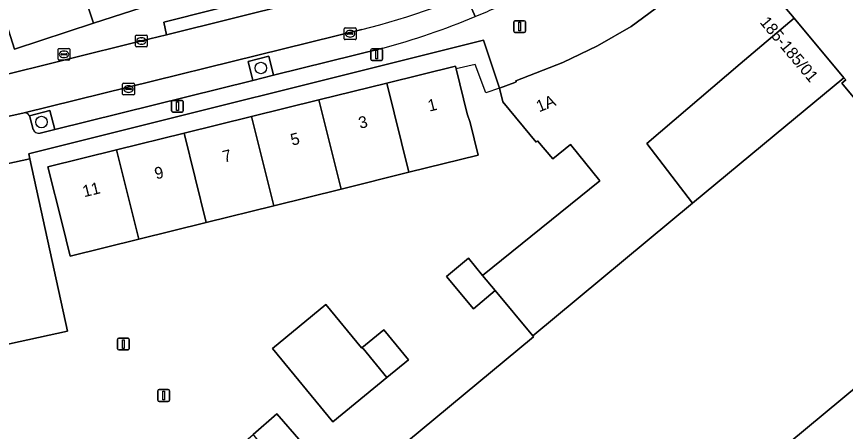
# Model space of a CAD drawing. Extents: x 160377 to 161131, y 383938 to 384853.
# Drawn here: x 160903.4 to 160974, y 384516.2 to 384551.5 of the extents above; entities that cross this region are included whole.
import ezdxf

# ---------------------------------------------------------------- set-up
doc = ezdxf.new("R2010")
doc.units = 0
for name, color, linetype in [('IMGEO_Boom', 7, 'Continuous'), ('IMGEO_Brandkraan', 7, 'Continuous'), ('IMGEO_Erf', 7, 'Continuous'), ('IMGEO_Groenvoorziening', 7, 'Continuous'), ('IMGEO_Hek', 7, 'Continuous'), ('IMGEO_Kolk', 7, 'Continuous'), ('IMGEO_Lichtmast', 7, 'Continuous'), ('IMGEO_Pand', 7, 'Continuous'), ('IMGEO_Pand_nummerreeks', 7, 'Continuous'), ('IMGEO_Parkeervlak_open', 7, 'Continuous'), ('IMGEO_Rijbaan_lokaal_open', 7, 'Continuous'), ('IMGEO_Voetpad_open', 7, 'Continuous')]:
    doc.layers.add(name, color=color, linetype=linetype)

msp = doc.modelspace()

# ---------------------------------------------------------------- linework, layer by layer
at = {"layer": 'IMGEO_Boom'}
for centre in [(160924.22, 384547.157), (160905.523, 384542.553)]:
    msp.add_circle(centre, 0.489, dxfattribs=at)
at = {"layer": 'IMGEO_Brandkraan'}
for p, q in [((160906.938, 384547.898), (160906.938, 384548.75)), ((160907.013, 384548.824), (160907.865, 384548.824)), ((160907.197, 384548.318), (160907.197, 384548.33)), ((160907.635, 384548.281), (160907.237, 384548.281)), ((160907.24, 384548.367), (160907.638, 384548.367)), ((160907.426, 384548.604), (160907.451, 384548.604)), ((160907.681, 384548.33), (160907.681, 384548.318)), ((160907.939, 384548.75), (160907.939, 384547.898)), ((160907.865, 384547.824), (160907.013, 384547.824)), ((160907.449, 384548.044), (160907.424, 384548.044))]:
    msp.add_line(p, q, dxfattribs=at)
for points in [[(160906.938, 384547.898), (160906.938, 384548.75)], [(160907.013, 384548.824), (160907.865, 384548.824)], [(160907.939, 384548.75), (160907.939, 384547.898)], [(160907.865, 384547.824), (160907.013, 384547.824)]]:
    msp.add_lwpolyline(points, dxfattribs=at)
for centre, radius, start, end in [((160907.015, 384548.748), 0.0765, 91.55205, 178.44795), ((160907.015, 384548.748), 0.0765, 91.55205, 178.44795), ((160907.237, 384548.327), 0.0403, 85.87752, 175.75265), ((160907.234, 384548.317), 0.0366, 178.93798, 274.71019), ((160907.638, 384548.324), 0.043, 264.86636, 352.45326), ((160907.642, 384548.329), 0.0386, 1.73085, 96.63898), ((160907.863, 384548.748), 0.0765, 1.55205, 88.44795), ((160907.863, 384548.748), 0.0765, 1.55205, 88.44795), ((160907.015, 384547.9), 0.0765, 181.55205, 268.44795), ((160907.015, 384547.9), 0.0765, 181.55205, 268.44795), ((160907.863, 384547.9), 0.0765, 271.55205, 358.44795), ((160907.863, 384547.9), 0.0765, 271.55205, 358.44795)]:
    msp.add_arc(centre, radius, start, end, dxfattribs=at)
for centre, major_axis, ratio, start_param, end_param in [((160907.425, 384548.324), (-0.387, 0.002), 0.722429, 4.712389, 7.853982), ((160907.45, 384548.324), (-0.39, 0.002), 0.717154, 1.570796, 4.712389)]:
    msp.add_ellipse(centre, major_axis=major_axis, ratio=ratio, start_param=start_param, end_param=end_param, dxfattribs=at)
at = {"layer": 'IMGEO_Erf'}
msp.add_lwpolyline([(160933.144, 384512.375), (160947.461, 384524.246), (160947.378, 384524.346), (160944.188, 384528.191), (160942.325, 384526.647), (160940.047, 384529.395), (160941.91, 384530.94), (160943.114, 384529.489), (160953.096, 384537.554), (160950.602, 384540.642), (160949.089, 384539.419), (160947.798, 384540.947), (160947.677, 384540.846), (160944.823, 384544.288), (160944.546, 384545.43), (160943.175, 384549.536), (160904.542, 384539.859), (160904.435, 384539.832), (160904.525, 384539.418), (160907.738, 384524.733), (160895.351, 384522.025)], dxfattribs=at)
for points in [[(160906.056, 384538.724), (160911.913, 384540.172), (160917.69, 384541.6), (160923.417, 384543.015), (160929.154, 384544.433), (160934.941, 384545.864), (160940.802, 384547.313), (160940.857, 384547.09), (160941.797, 384543.254), (160942.049, 384542.525), (160942.74, 384539.739), (160936.837, 384538.275), (160931.053, 384536.84), (160925.316, 384535.417), (160919.561, 384533.99), (160913.815, 384532.565), (160907.973, 384531.116), (160907.282, 384533.902)], [(160929.766, 384526.995), (160932.793, 384523.301), (160932.818, 384523.321), (160934.684, 384524.85), (160936.786, 384522.283), (160934.954, 384520.782), (160930.342, 384517.003), (160925.212, 384523.264)], [(160925.578, 384517.689), (160927.66, 384515.292), (160925.582, 384513.487), (160924.021, 384512.13), (160921.939, 384514.527), (160923.552, 384515.928)]]:
    msp.add_lwpolyline(points, close=True, dxfattribs=at)
at = {"layer": 'IMGEO_Groenvoorziening'}
for points in [[(160944.153, 384552.264), (160943.476, 384553.79), (160941.829, 384553.09), (160942.475, 384551.541)], [(160905.405, 384541.6), (160906.669, 384541.914), (160906.237, 384543.538), (160904.494, 384543.08)], [(160904.52, 384543.007), (160904.799, 384541.921)]]:
    msp.add_lwpolyline(points, dxfattribs=at)
msp.add_lwpolyline([(160923.531, 384546.097), (160925.302, 384546.536), (160924.888, 384548.166), (160923.123, 384547.721)], close=True, dxfattribs=at)
for centre, radius, start, end in [((160915.052, 384617.495), 71.428, 292.57693, 294.0426), ((160903.87, 384542.817), 0.677, 16.32272, 22.88545), ((160905.318, 384542.168), 0.575, 205.44921, 278.73019)]:
    msp.add_arc(centre, radius, start, end, dxfattribs=at)
at = {"layer": 'IMGEO_Hek'}
msp.add_lwpolyline([(160944.546, 384545.43), (160943.373, 384545.047), (160942.475, 384547.463), (160940.857, 384547.09)], dxfattribs=at)
at = {"layer": 'IMGEO_Kolk'}
for p, q in [((160931.323, 384549.649), (160931.323, 384550.501)), ((160931.398, 384550.575), (160932.25, 384550.575)), ((160932.324, 384550.501), (160932.324, 384549.649)), ((160913.535, 384549.035), (160913.535, 384549.887)), ((160913.61, 384549.961), (160914.462, 384549.961)), ((160914.023, 384549.741), (160914.048, 384549.741)), ((160914.536, 384549.887), (160914.536, 384549.035)), ((160931.582, 384550.069), (160931.582, 384550.081)), ((160932.02, 384550.032), (160931.622, 384550.032)), ((160931.625, 384550.118), (160932.023, 384550.118)), ((160931.834, 384549.795), (160931.809, 384549.795)), ((160931.811, 384550.355), (160931.836, 384550.355)), ((160932.066, 384550.081), (160932.066, 384550.069)), ((160913.794, 384549.455), (160913.794, 384549.467)), ((160914.232, 384549.418), (160913.834, 384549.418)), ((160913.837, 384549.504), (160914.235, 384549.504)), ((160914.046, 384549.181), (160914.021, 384549.181)), ((160914.278, 384549.467), (160914.278, 384549.455)), ((160932.25, 384549.575), (160931.398, 384549.575)), ((160914.462, 384548.961), (160913.61, 384548.961)), ((160912.437, 384544.939), (160912.437, 384545.791)), ((160912.512, 384545.865), (160913.364, 384545.865)), ((160912.925, 384545.645), (160912.95, 384545.645)), ((160913.438, 384545.791), (160913.438, 384544.939)), ((160913.364, 384544.865), (160912.512, 384544.865)), ((160912.696, 384545.359), (160912.696, 384545.371)), ((160913.134, 384545.322), (160912.736, 384545.322)), ((160912.739, 384545.408), (160913.137, 384545.408)), ((160912.948, 384545.085), (160912.923, 384545.085)), ((160913.18, 384545.371), (160913.18, 384545.359))]:
    msp.add_line(p, q, dxfattribs=at)
for points in [[(160931.323, 384549.649), (160931.323, 384550.501)], [(160931.398, 384550.575), (160932.25, 384550.575)], [(160932.324, 384550.501), (160932.324, 384549.649)], [(160913.535, 384549.035), (160913.535, 384549.887)], [(160913.61, 384549.961), (160914.462, 384549.961)], [(160914.536, 384549.887), (160914.536, 384549.035)], [(160932.25, 384549.575), (160931.398, 384549.575)], [(160914.462, 384548.961), (160913.61, 384548.961)], [(160912.437, 384544.939), (160912.437, 384545.791)], [(160912.512, 384545.865), (160913.364, 384545.865)], [(160913.438, 384545.791), (160913.438, 384544.939)], [(160913.364, 384544.865), (160912.512, 384544.865)]]:
    msp.add_lwpolyline(points, dxfattribs=at)
for centre, radius, start, end in [((160931.4, 384550.499), 0.0765, 91.55205, 178.44795), ((160931.4, 384550.499), 0.0765, 91.55205, 178.44795), ((160932.248, 384550.499), 0.0765, 1.55205, 88.44795), ((160932.248, 384550.499), 0.0765, 1.55205, 88.44795), ((160913.612, 384549.885), 0.0765, 91.55205, 178.44795), ((160913.612, 384549.885), 0.0765, 91.55205, 178.44795), ((160914.46, 384549.885), 0.0765, 1.55205, 88.44795), ((160914.46, 384549.885), 0.0765, 1.55205, 88.44795), ((160931.622, 384550.078), 0.0403, 85.87752, 175.75265), ((160931.619, 384550.068), 0.0366, 178.93798, 274.71019), ((160932.023, 384550.075), 0.043, 264.86636, 352.45326), ((160932.027, 384550.08), 0.0386, 1.73085, 96.63898), ((160913.612, 384549.037), 0.0765, 181.55205, 268.44795), ((160913.612, 384549.037), 0.0765, 181.55205, 268.44795), ((160913.834, 384549.464), 0.0403, 85.87752, 175.75265), ((160913.831, 384549.454), 0.0366, 178.93798, 274.71019), ((160914.235, 384549.461), 0.043, 264.86636, 352.45326), ((160914.239, 384549.466), 0.0386, 1.73085, 96.63898), ((160914.46, 384549.037), 0.0765, 271.55205, 358.44795), ((160914.46, 384549.037), 0.0765, 271.55205, 358.44795), ((160931.4, 384549.651), 0.0765, 181.55205, 268.44795), ((160931.4, 384549.651), 0.0765, 181.55205, 268.44795), ((160932.248, 384549.651), 0.0765, 271.55205, 358.44795), ((160932.248, 384549.651), 0.0765, 271.55205, 358.44795), ((160912.514, 384545.789), 0.0765, 91.55205, 178.44795), ((160912.514, 384545.789), 0.0765, 91.55205, 178.44795), ((160913.362, 384545.789), 0.0765, 1.55205, 88.44795), ((160913.362, 384545.789), 0.0765, 1.55205, 88.44795), ((160912.514, 384544.941), 0.0765, 181.55205, 268.44795), ((160912.514, 384544.941), 0.0765, 181.55205, 268.44795), ((160912.736, 384545.368), 0.0403, 85.87752, 175.75265), ((160912.733, 384545.358), 0.0366, 178.93798, 274.71019), ((160913.137, 384545.365), 0.043, 264.86636, 352.45326), ((160913.141, 384545.37), 0.0386, 1.73085, 96.63898), ((160913.362, 384544.941), 0.0765, 271.55205, 358.44795), ((160913.362, 384544.941), 0.0765, 271.55205, 358.44795)]:
    msp.add_arc(centre, radius, start, end, dxfattribs=at)
for centre, major_axis, ratio, start_param, end_param in [((160914.022, 384549.461), (-0.387, 0.002), 0.722429, 4.712389, 7.853982), ((160914.047, 384549.461), (-0.39, 0.002), 0.717154, 1.570796, 4.712389), ((160931.81, 384550.075), (-0.387, 0.002), 0.722429, 4.712389, 7.853982), ((160931.835, 384550.075), (-0.39, 0.002), 0.717154, 1.570796, 4.712389), ((160912.924, 384545.365), (-0.387, 0.002), 0.722429, 4.712389, 7.853982), ((160912.949, 384545.365), (-0.39, 0.002), 0.717154, 1.570796, 4.712389)]:
    msp.add_ellipse(centre, major_axis=major_axis, ratio=ratio, start_param=start_param, end_param=end_param, dxfattribs=at)
at = {"layer": 'IMGEO_Lichtmast'}
for p, q in [((160945.772, 384550.291), (160945.772, 384551.091)), ((160945.772, 384551.091), (160945.772, 384550.291)), ((160945.872, 384551.191), (160946.662, 384551.191)), ((160946.662, 384551.191), (160945.872, 384551.191)), ((160946.762, 384551.091), (160946.762, 384550.291)), ((160946.762, 384550.291), (160946.762, 384551.091)), ((160946.662, 384550.191), (160945.872, 384550.191)), ((160945.872, 384550.191), (160946.662, 384550.191)), ((160933.592, 384547.904), (160933.592, 384548.704)), ((160933.592, 384548.704), (160933.592, 384547.904)), ((160933.692, 384548.804), (160934.482, 384548.804)), ((160934.482, 384548.804), (160933.692, 384548.804)), ((160934.582, 384548.704), (160934.582, 384547.904)), ((160934.582, 384547.904), (160934.582, 384548.704)), ((160934.482, 384547.804), (160933.692, 384547.804)), ((160933.692, 384547.804), (160934.482, 384547.804)), ((160916.614, 384543.503), (160916.614, 384544.303)), ((160916.614, 384544.303), (160916.614, 384543.503)), ((160916.714, 384544.403), (160917.504, 384544.403)), ((160917.504, 384544.403), (160916.714, 384544.403)), ((160917.604, 384544.303), (160917.604, 384543.503)), ((160917.604, 384543.503), (160917.604, 384544.303)), ((160917.504, 384543.403), (160916.714, 384543.403)), ((160916.714, 384543.403), (160917.504, 384543.403)), ((160912.009, 384523.233), (160912.009, 384524.033)), ((160912.009, 384524.033), (160912.009, 384523.233)), ((160912.109, 384524.133), (160912.899, 384524.133)), ((160912.899, 384524.133), (160912.109, 384524.133)), ((160912.999, 384524.033), (160912.999, 384523.233)), ((160912.999, 384523.233), (160912.999, 384524.033)), ((160912.899, 384523.133), (160912.109, 384523.133)), ((160912.109, 384523.133), (160912.899, 384523.133)), ((160915.44, 384518.852), (160915.44, 384519.652)), ((160915.44, 384519.652), (160915.44, 384518.852)), ((160915.54, 384519.752), (160916.33, 384519.752)), ((160916.33, 384519.752), (160915.54, 384519.752)), ((160916.43, 384519.652), (160916.43, 384518.852)), ((160916.43, 384518.852), (160916.43, 384519.652)), ((160916.33, 384518.752), (160915.54, 384518.752)), ((160915.54, 384518.752), (160916.33, 384518.752))]:
    msp.add_line(p, q, dxfattribs=at)
for points in [[(160946.192, 384551.066), (160946.342, 384551.066), (160946.342, 384550.316), (160946.192, 384550.316), (160946.192, 384551.066)], [(160934.012, 384548.679), (160934.162, 384548.679), (160934.162, 384547.929), (160934.012, 384547.929), (160934.012, 384548.679)], [(160917.034, 384544.278), (160917.184, 384544.278), (160917.184, 384543.528), (160917.034, 384543.528), (160917.034, 384544.278)], [(160912.429, 384524.008), (160912.579, 384524.008), (160912.579, 384523.258), (160912.429, 384523.258), (160912.429, 384524.008)], [(160915.86, 384519.627), (160916.01, 384519.627), (160916.01, 384518.877), (160915.86, 384518.877), (160915.86, 384519.627)]]:
    msp.add_lwpolyline(points, dxfattribs=at)
for centre, start, end in [((160945.872, 384551.091), 90, 180), ((160945.872, 384551.091), 90, 180), ((160946.662, 384551.091), 0, 90), ((160946.662, 384551.091), 360, 90), ((160945.872, 384550.291), 180, 270), ((160945.872, 384550.291), 180, 270), ((160946.662, 384550.291), 270, 0), ((160946.662, 384550.291), 270, 0), ((160933.692, 384548.704), 90, 180), ((160933.692, 384548.704), 90, 180), ((160934.482, 384548.704), 0, 90), ((160934.482, 384548.704), 360, 90), ((160933.692, 384547.904), 180, 270), ((160933.692, 384547.904), 180, 270), ((160934.482, 384547.904), 270, 0), ((160934.482, 384547.904), 270, 0), ((160916.714, 384544.303), 90, 180), ((160916.714, 384544.303), 90, 180), ((160917.504, 384544.303), 0, 90), ((160917.504, 384544.303), 360, 90), ((160916.714, 384543.503), 180, 270), ((160916.714, 384543.503), 180, 270), ((160917.504, 384543.503), 270, 0), ((160917.504, 384543.503), 270, 0), ((160912.109, 384524.033), 90, 180), ((160912.109, 384524.033), 90, 180), ((160912.899, 384524.033), 0, 90), ((160912.899, 384524.033), 360, 90), ((160912.109, 384523.233), 180, 270), ((160912.109, 384523.233), 180, 270), ((160912.899, 384523.233), 270, 0), ((160912.899, 384523.233), 270, 0), ((160915.54, 384519.652), 90, 180), ((160915.54, 384519.652), 90, 180), ((160916.33, 384519.652), 0, 90), ((160916.33, 384519.652), 360, 90), ((160915.54, 384518.852), 180, 270), ((160915.54, 384518.852), 180, 270), ((160916.33, 384518.852), 270, 0), ((160916.33, 384518.852), 270, 0)]:
    msp.add_arc(centre, 0.1, start, end, dxfattribs=at)
at = {"layer": 'IMGEO_Pand'}
for points in [[(160906.076, 384566.031), (160904.11, 384563.806), (160905.859, 384562.26), (160907.002, 384559.862), (160907.223, 384559.132), (160909.96, 384550.971), (160916.499, 384553.113), (160916.6, 384553.146), (160914.132, 384561.275), (160913.366, 384561.042), (160912.94, 384562.392), (160911.991, 384562.092), (160911.593, 384563.351), (160911.389, 384563.995), (160910.508, 384563.717), (160910.371, 384564.535)], [(160958.363, 384552.61), (160955.771, 384550.7), (160952.915, 384549.053), (160949.941, 384547.616), (160945.946, 384546.059), (160945.979, 384545.976), (160945.851, 384545.927), (160944.546, 384545.43), (160944.823, 384544.288), (160947.677, 384540.846), (160947.798, 384540.947), (160949.089, 384539.419), (160950.602, 384540.642), (160953.096, 384537.554), (160943.114, 384529.489), (160944.188, 384528.191), (160947.378, 384524.346), (160961.001, 384535.642), (160957.105, 384540.729), (160965.074, 384547.504), (160969.648, 384551.392), (160965.501, 384556.332)], [(160977.52, 384541.307), (160973.737, 384545.87), (160974.059, 384546.137), (160973.895, 384546.333), (160967.967, 384541.418), (160961.001, 384535.642), (160947.378, 384524.346), (160947.461, 384524.246), (160933.144, 384512.375), (160928.333, 384508.386), (160931.945, 384504.043), (160935.307, 384500), (160941.662, 384492.359), (160947.031, 384496.811), (160950.877, 384500), (160975.311, 384520.261)]]:
    msp.add_lwpolyline(points, dxfattribs=at)
for points in [[(160907.223, 384559.132), (160907.002, 384559.862), (160905.859, 384562.26), (160904.11, 384563.806), (160903.83, 384563.375), (160902.747, 384562.843), (160899.271, 384561.137), (160898.149, 384560.185), (160900.305, 384557.562), (160900.642, 384556.861), (160900.719, 384556.702), (160901.704, 384553.568), (160902.031, 384552.528), (160903.215, 384548.761), (160909.96, 384550.971)], [(160973.895, 384546.333), (160969.648, 384551.392), (160965.074, 384547.504), (160957.105, 384540.729), (160961.001, 384535.642), (160967.967, 384541.418)], [(160936.837, 384538.275), (160942.74, 384539.739), (160942.049, 384542.525), (160941.797, 384543.254), (160940.857, 384547.09), (160940.802, 384547.313), (160934.941, 384545.864)], [(160936.837, 384538.275), (160934.941, 384545.864), (160929.154, 384544.433), (160931.053, 384536.84)], [(160923.417, 384543.015), (160925.316, 384535.417), (160931.053, 384536.84), (160929.154, 384544.433)], [(160917.69, 384541.6), (160919.561, 384533.99), (160925.316, 384535.417), (160923.417, 384543.015)], [(160917.69, 384541.6), (160911.913, 384540.172), (160913.815, 384532.565), (160919.561, 384533.99)], [(160911.913, 384540.172), (160906.056, 384538.724), (160907.282, 384533.902), (160907.973, 384531.116), (160913.815, 384532.565)], [(160904.525, 384539.418), (160885.849, 384535.355), (160886.074, 384534.337), (160888.638, 384522.636), (160889.066, 384520.682), (160895.351, 384522.025), (160907.738, 384524.733)], [(160944.188, 384528.191), (160943.114, 384529.489), (160941.91, 384530.94), (160940.047, 384529.395), (160942.325, 384526.647)], [(160995.98, 384519.246), (160987.78, 384529.135), (160983.932, 384525.944), (160982.543, 384524.792), (160976.031, 384519.392), (160975.311, 384520.261), (160950.877, 384500), (160947.031, 384496.811), (160952.209, 384490.569), (160959.962, 384497.001), (160963.77, 384492.344), (160965.649, 384493.903), (160965.554, 384494.02), (160972.766, 384500)], [(160934.954, 384520.782), (160932.932, 384523.262), (160932.893, 384523.231), (160932.818, 384523.321), (160932.793, 384523.301), (160929.766, 384526.995), (160925.212, 384523.264), (160930.342, 384517.003)], [(160934.954, 384520.782), (160936.786, 384522.283), (160934.684, 384524.85), (160932.818, 384523.321), (160932.893, 384523.231), (160932.932, 384523.262)], [(160925.582, 384513.487), (160927.66, 384515.292), (160925.578, 384517.689), (160923.552, 384515.928), (160923.712, 384515.739)]]:
    msp.add_lwpolyline(points, close=True, dxfattribs=at)
at = {"layer": 'IMGEO_Parkeervlak_open'}
for points in [[(160942.475, 384551.541), (160941.829, 384553.09), (160943.476, 384553.79), (160944.153, 384552.264)], [(160932.824, 384550.442), (160904.05, 384543.331)], [(160904.494, 384543.08), (160906.237, 384543.538), (160906.669, 384541.914), (160923.531, 384546.097), (160923.123, 384547.721), (160924.888, 384548.166), (160925.302, 384546.536), (160934.615, 384548.846)]]:
    msp.add_lwpolyline(points, dxfattribs=at)
for centre, radius, start, end in [((160917.593, 384611.535), 62.963, 283.99905, 295.58751), ((160917.034, 384612.932), 66.454, 285.3412, 292.50995), ((160904.095, 384542.893), 0.44, 25.12031, 95.9194)]:
    msp.add_arc(centre, radius, start, end, dxfattribs=at)
at = {"layer": 'IMGEO_Rijbaan_lokaal_open'}
for points in [[(160941.464, 384557.056), (160937.85, 384555.646), (160932.953, 384554.161), (160932.73, 384554.133), (160916.171, 384549.973), (160914.036, 384549.461), (160901.226, 384546.299), (160898.99, 384545.987), (160890.773, 384544.726), (160890.653, 384544.708), (160888.676, 384544.343), (160880.924, 384542.745), (160863.202, 384538.718), (160847.361, 384535.141), (160836.187, 384532.632), (160833.966, 384532.11), (160833.946, 384532.104), (160833.927, 384532.098), (160831.292, 384531.493), (160832.263, 384527.13), (160902.011, 384542.877)], [(160902.011, 384542.877), (160902.108, 384542.899), (160903.931, 384543.302), (160904.05, 384543.331), (160932.824, 384550.442)]]:
    msp.add_lwpolyline(points, dxfattribs=at)
msp.add_arc((160917.593, 384611.535), 62.963, 283.99905, 295.58751, dxfattribs=at)
at = {"layer": 'IMGEO_Voetpad_open'}
for points in [[(160961.458, 384563.61), (160961.351, 384563.541), (160958.078, 384561.436), (160957.749, 384561.235), (160959.56, 384559.131), (160962.022, 384556.27), (160962.39, 384555.843), (160964.215, 384557.309), (160965.015, 384556.349), (160965.207, 384556.511), (160965.362, 384556.326), (160965.424, 384556.268), (160965.501, 384556.332), (160969.648, 384551.392), (160973.895, 384546.333), (160974.059, 384546.137), (160973.737, 384545.87), (160977.52, 384541.307)], [(160873.862, 384532.724), (160874.491, 384532.876), (160881.025, 384534.288), (160881.255, 384533.259), (160881.268, 384533.262), (160886.074, 384534.337), (160885.849, 384535.355), (160904.525, 384539.418), (160904.435, 384539.832), (160904.542, 384539.859), (160943.175, 384549.536), (160944.546, 384545.43), (160945.851, 384545.927), (160945.979, 384545.976), (160945.946, 384546.059), (160949.941, 384547.616), (160952.915, 384549.053), (160955.771, 384550.7), (160958.363, 384552.61), (160962.39, 384555.843), (160962.022, 384556.27), (160959.56, 384559.131), (160957.749, 384561.235), (160957.246, 384560.928)], [(160935.073, 384557.207), (160934.119, 384558.397), (160932.131, 384556.814), (160932.313, 384556.509), (160931.962, 384556.425), (160931.143, 384557.427), (160925.7, 384555.846), (160923.778, 384555.265), (160920.05, 384554.138), (160919.688, 384554.028), (160916.6, 384553.146), (160916.499, 384553.113), (160909.96, 384550.971), (160903.215, 384548.761), (160902.031, 384552.528), (160890.799, 384550.034), (160877.181, 384547.027), (160828.384, 384536.039), (160827.304, 384535.796), (160823.391, 384536.192)], [(160901.226, 384546.299), (160914.036, 384549.461), (160916.171, 384549.973), (160915.938, 384551.062), (160932.425, 384555.236), (160932.73, 384554.133), (160932.953, 384554.161), (160937.85, 384555.646), (160941.464, 384557.056)], [(160934.615, 384548.846), (160925.302, 384546.536), (160923.531, 384546.097), (160906.669, 384541.914), (160905.405, 384541.6)], [(160904.05, 384543.331), (160903.931, 384543.302), (160902.108, 384542.899), (160902.011, 384542.877)], [(160904.799, 384541.921), (160904.52, 384543.007)]]:
    msp.add_lwpolyline(points, dxfattribs=at)
msp.add_lwpolyline([(160932.73, 384554.133), (160932.425, 384555.236), (160915.938, 384551.062), (160916.171, 384549.973)], close=True, dxfattribs=at)
for centre, radius, start, end in [((160915.052, 384617.495), 71.428, 292.57693, 294.0426), ((160917.034, 384612.932), 66.454, 285.3412, 292.50995), ((160904.095, 384542.893), 0.44, 25.12031, 95.9194), ((160903.87, 384542.817), 0.677, 16.32272, 22.88545), ((160905.318, 384542.168), 0.575, 205.44921, 278.73019)]:
    msp.add_arc(centre, radius, start, end, dxfattribs=at)

# ---------------------------------------------------------------- texts
at = {"layer": 'IMGEO_Pand_nummerreeks'}
for s, rotation, p in [('185-185/01', 310.01516, (160966.685, 384551.032)), ('1A', 22.12194, (160947.923, 384543.374)), ('1', 13.92956, (160938.581, 384543.437)), ('3', 13.92956, (160932.675, 384541.972)), ('5', 13.92956, (160926.881, 384540.534)), ('7', 13.92956, (160921.086, 384539.097)), ('9', 13.92956, (160915.292, 384537.66)), ('11', 13.92956, (160909.161, 384536.14))]:
    msp.add_text(s, height=1, rotation=rotation, dxfattribs=at).set_placement(p)

doc.saveas('drawing.dxf')
